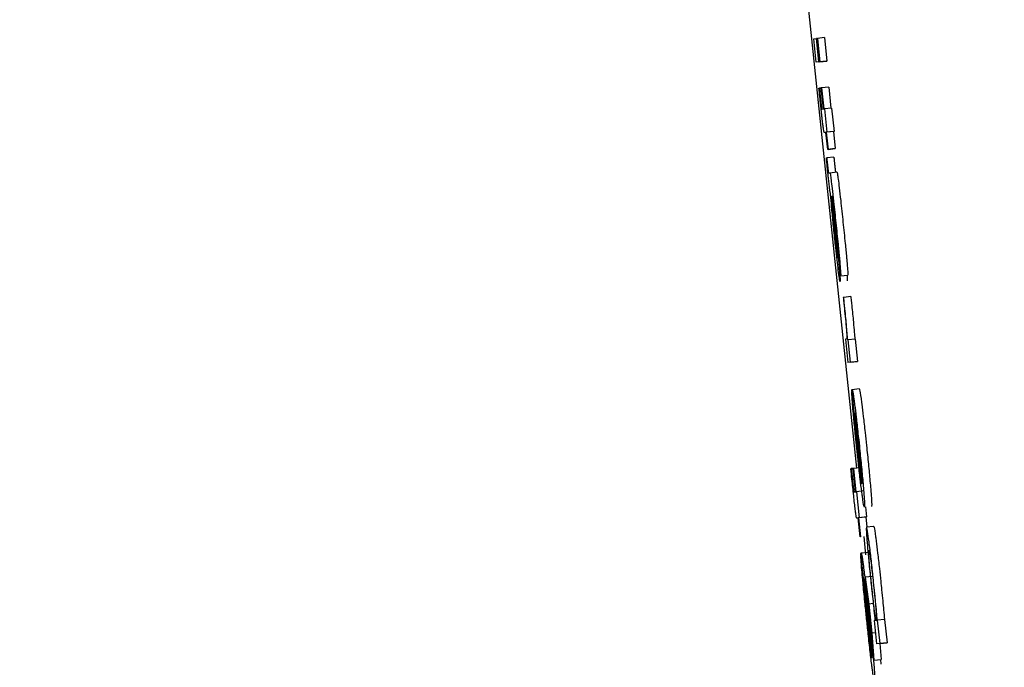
# Model space of a CAD drawing. Header units: inches. Extents: x 170 to 312, y 215 to 248.
# Tile 542 of 656: x 284.2167 to 284.2438, y 243.6713 to 243.6891. Entities that reach past the tile are written whole.
import ezdxf

# ---------------------------------------------------------------- set-up
doc = ezdxf.new("R2010")
doc.units = ezdxf.units.IN
doc.header["$LTSCALE"] = 0.25
doc.header["$MEASUREMENT"] = 0
doc.layers.add('ANNOTATIONS', color=1, linetype='Continuous')
doc.layers.add('MOTOR RH', color=7, linetype='Continuous')
doc.styles.add('ARIAL', font='arial.ttf', dxfattribs={"height": 0.09375})
doc.dimstyles.new('STANDARD$0', dxfattribs={"dimtxt": 0.09375, "dimasz": 0.09375, "dimexe": 0.03125, "dimexo": 0.046875, "dimgap": 0.09, "dimtad": 0, "dimtih": 1, "dimtoh": 1, "dimdec": 4, "dimzin": 0, "dimdsep": 46, "dimtxsty": 'ARIAL', "dimcen": 0.09, "dimadec": 0, "dimazin": 0, "dimtfac": 1, "dimtdec": 4, "dimtofl": 0, "dimtmove": 0, "dimatfit": 1, "dimfxl": 1, "dimtolj": 1, "dimtzin": 0, "dimarcsym": 0})

# ---------------------------------------------------------------- blocks, each defined once
blk = doc.blocks.new('*D63')
at = {"layer": 'ANNOTATIONS', "color": 0, "lineweight": -2, "transparency": 16777216}
for p, q in [((283.942864, 244.125047), (285.788826, 244.125047)), ((285.757576, 244.031297), (285.757576, 242.331666)), ((285.757576, 240.197174), (285.757576, 241.896805)), ((285.027051, 240.103424), (285.788826, 240.103424))]:
    blk.add_line(p, q, dxfattribs=at)
at = {"layer": 'ANNOTATIONS', "color": 0, "transparency": 16777216}
for points in [[(285.741951, 244.031297), (285.773201, 244.031297), (285.757576, 244.125047)], [(285.741951, 240.197174), (285.773201, 240.197174), (285.757576, 240.103424)]]:
    blk.add_solid(points, dxfattribs=at)
at = {"layer": 'defpoints', "color": 0, "transparency": 16777216}
for p in [(283.895989, 244.125047), (284.980176, 240.103424), (285.757576, 240.103424)]:
    blk.add_point(p, dxfattribs=at)
at = {"layer": 'ANNOTATIONS', "color": 0, "transparency": 16777216, "insert": (285.757576, 242.114236), "char_height": 0.09375, "attachment_point": 5, "style": 'ARIAL'}
blk.add_mtext('\\A1;OPENING\\PHEIGHT', dxfattribs=at)
blk = doc.blocks.new('*D64')
at = {"layer": 'ANNOTATIONS', "color": 0, "lineweight": -2, "transparency": 16777216}
for p, q in [((283.942864, 244.96103), (286.443815, 244.96103)), ((286.412565, 244.86728), (286.412565, 242.749657)), ((286.412565, 240.197174), (286.412565, 242.314797)), ((285.947395, 240.103424), (286.443815, 240.103424))]:
    blk.add_line(p, q, dxfattribs=at)
at = {"layer": 'ANNOTATIONS', "color": 0, "transparency": 16777216}
for points in [[(286.39694, 244.86728), (286.42819, 244.86728), (286.412565, 244.96103)], [(286.39694, 240.197174), (286.42819, 240.197174), (286.412565, 240.103424)]]:
    blk.add_solid(points, dxfattribs=at)
at = {"layer": 'defpoints', "color": 0, "transparency": 16777216}
for p in [(283.895989, 244.96103), (285.90052, 240.103424), (286.412565, 240.103424)]:
    blk.add_point(p, dxfattribs=at)
at = {"layer": 'ANNOTATIONS', "color": 0, "transparency": 16777216, "insert": (286.412565, 242.532227), "char_height": 0.09375, "attachment_point": 5, "style": 'ARIAL'}
blk.add_mtext('\\A1;TOTAL\\PHEIGHT', dxfattribs=at)

msp = doc.modelspace()

# ---------------------------------------------------------------- linework, layer by layer
at = {"layer": 'MOTOR RH'}
for p, q in [((284.237642, 243.696827), (284.239744, 243.67675)), ((284.238863, 243.688584), (284.238667, 243.688564)), ((284.238863, 243.688584), (284.238931, 243.687941)), ((284.238571, 243.688551), (284.238641, 243.68856)), ((284.238638, 243.687908), (284.238571, 243.688551)), ((284.238654, 243.688562), (284.238641, 243.68856)), ((284.238709, 243.687917), (284.238641, 243.68856)), ((284.238654, 243.688562), (284.238667, 243.688564)), ((284.238721, 243.687919), (284.238654, 243.688562)), ((284.238667, 243.688564), (284.238735, 243.687921)), ((284.238834, 243.687929), (284.238638, 243.687908)), ((284.238709, 243.687917), (284.238638, 243.687908)), ((284.238709, 243.687917), (284.238905, 243.687938)), ((284.238917, 243.687939), (284.238721, 243.687919)), ((284.238735, 243.687921), (284.238721, 243.687919)), ((284.238735, 243.687921), (284.238931, 243.687941)), ((284.238905, 243.687938), (284.238834, 243.687929)), ((284.238931, 243.687941), (284.238917, 243.687939)), ((284.23898, 243.687225), (284.238784, 243.687204)), ((284.23898, 243.687225), (284.239041, 243.686645)), ((284.238712, 243.687195), (284.238723, 243.687196)), ((284.238773, 243.687202), (284.238723, 243.687196)), ((284.238773, 243.687203), (284.238784, 243.687204)), ((284.238834, 243.686623), (284.238773, 243.687203)), ((284.238784, 243.687204), (284.238845, 243.686624)), ((284.238791, 243.686618), (284.238834, 243.686623)), ((284.238845, 243.686624), (284.238863, 243.686627)), ((284.239058, 243.686647), (284.238863, 243.686627)), ((284.238863, 243.686627), (284.23893, 243.685984)), ((284.239058, 243.686647), (284.239126, 243.686004)), ((284.238902, 243.68598), (284.23886, 243.685975)), ((284.23886, 243.685975), (284.23886, 243.685975)), ((284.238951, 243.685511), (284.238902, 243.68598)), ((284.239108, 243.686002), (284.238913, 243.685981)), ((284.23893, 243.685984), (284.238913, 243.685981)), ((284.238913, 243.685981), (284.238962, 243.685513)), ((284.239126, 243.686004), (284.23893, 243.685984)), ((284.239126, 243.686004), (284.239108, 243.686002)), ((284.239108, 243.686002), (284.239158, 243.685533)), ((284.239147, 243.685532), (284.238951, 243.685511)), ((284.238962, 243.685513), (284.238951, 243.685511)), ((284.238962, 243.685513), (284.239158, 243.685533)), ((284.239158, 243.685533), (284.239147, 243.685532)), ((284.238914, 243.685279), (284.238925, 243.685281)), ((284.239121, 243.685301), (284.238925, 243.685281)), ((284.238975, 243.684866), (284.23901, 243.68487)), ((284.23901, 243.68487), (284.239206, 243.684891)), ((284.239052, 243.684224), (284.239061, 243.684225)), ((284.239099, 243.68384), (284.239151, 243.683334)), ((284.239106, 243.683878), (284.23916, 243.683348)), ((284.239306, 243.682033), (284.239238, 243.682676)), ((284.239306, 243.682033), (284.239501, 243.682054)), ((284.239391, 243.681443), (284.239378, 243.681442)), ((284.239587, 243.681464), (284.239391, 243.681443)), ((284.239476, 243.6803), (284.239439, 243.680295)), ((284.239439, 243.680295), (284.239507, 243.679653)), ((284.239512, 243.680278), (284.239501, 243.680276)), ((284.239708, 243.680298), (284.239512, 243.680278)), ((284.239577, 243.679661), (284.239512, 243.680278)), ((284.239708, 243.680298), (284.239773, 243.679682)), ((284.239702, 243.679673), (284.239507, 243.679653)), ((284.239577, 243.679661), (284.239507, 243.679653)), ((284.239577, 243.679661), (284.239773, 243.679682)), ((284.239773, 243.679682), (284.239702, 243.679673)), ((284.239622, 243.678852), (284.239614, 243.678851)), ((284.239614, 243.678851), (284.239681, 243.678208)), ((284.239888, 243.676321), (284.239617, 243.6789)), ((284.239623, 243.678914), (284.239819, 243.678934)), ((284.239896, 243.676349), (284.239694, 243.678271)), ((284.239589, 243.676733), (284.239599, 243.676735)), ((284.23965, 243.67674), (284.239599, 243.676735)), ((284.23965, 243.676741), (284.23966, 243.676743)), ((284.239717, 243.676097), (284.23965, 243.676741)), ((284.239842, 243.676762), (284.23966, 243.676743)), ((284.23966, 243.676743), (284.239728, 243.676099)), ((284.239942, 243.676122), (284.239746, 243.676101)), ((284.239674, 243.676092), (284.239717, 243.676097)), ((284.239728, 243.676099), (284.239746, 243.676101)), ((284.239746, 243.676101), (284.239821, 243.675387)), ((284.239988, 243.675681), (284.240017, 243.675407)), ((284.239792, 243.675383), (284.239751, 243.675378)), ((284.239751, 243.675378), (284.239751, 243.675378)), ((284.239847, 243.674862), (284.239792, 243.675383)), ((284.239999, 243.675405), (284.239803, 243.675384)), ((284.239821, 243.675387), (284.239803, 243.675384)), ((284.239803, 243.675384), (284.239858, 243.674863)), ((284.240017, 243.675407), (284.239821, 243.675387)), ((284.240017, 243.675407), (284.239999, 243.675405)), ((284.239999, 243.675405), (284.240027, 243.675137)), ((284.240018, 243.675136), (284.240214, 243.675156)), ((284.239858, 243.674863), (284.239847, 243.674862)), ((284.239941, 243.674872), (284.239994, 243.674365)), ((284.239872, 243.674352), (284.239863, 243.674351)), ((284.239863, 243.674351), (284.239939, 243.673637)), ((284.240167, 243.671539), (284.239866, 243.674404)), ((284.239872, 243.67442), (284.240068, 243.674441)), ((284.240175, 243.67157), (284.239951, 243.673706)), ((284.240179, 243.673772), (284.239983, 243.673752)), ((284.239983, 243.673752), (284.240081, 243.673014)), ((284.240047, 243.673149), (284.239983, 243.673752)), ((284.239947, 243.673638), (284.239939, 243.673637)), ((284.240113, 243.672611), (284.240047, 243.673149)), ((284.240204, 243.673027), (284.240081, 243.673014)), ((284.240081, 243.673014), (284.240165, 243.672214)), ((284.24016, 243.672077), (284.240113, 243.672611)), ((284.240259, 243.672563), (284.240225, 243.672559)), ((284.240225, 243.672559), (284.240293, 243.671916)), ((284.240323, 243.672571), (284.240315, 243.67257)), ((284.240518, 243.672592), (284.240323, 243.672571)), ((284.24039, 243.671928), (284.240323, 243.672571)), ((284.240518, 243.672592), (284.240586, 243.671948)), ((284.240223, 243.671471), (284.24016, 243.672077)), ((284.24026, 243.672224), (284.240165, 243.672214)), ((284.240165, 243.672214), (284.240223, 243.671471)), ((284.240488, 243.671936), (284.240293, 243.671916)), ((284.24039, 243.671928), (284.240293, 243.671916)), ((284.240385, 243.671925), (284.240419, 243.671491)), ((284.24039, 243.671928), (284.240586, 243.671948)), ((284.240586, 243.671948), (284.240488, 243.671936)), ((284.240223, 243.671471), (284.240419, 243.671491)), ((284.240405, 243.671489), (284.240416, 243.671365))]:
    msp.add_line(p, q, dxfattribs=at)
for points, knots in [([(284.23876, 243.686729), (284.238752, 243.686807), (284.238736, 243.686962), (284.23872, 243.687117), (284.238712, 243.687195)], [0, 0, 0, 0, 0.499094, 1, 1, 1, 1]), ([(284.238723, 243.687196), (284.238726, 243.68717), (284.238731, 243.687117), (284.238739, 243.687038), (284.238745, 243.686985), (284.238747, 243.686959)], [0, 0, 0, 0, 0.336929, 0.667028, 1, 1, 1, 1]), ([(284.238747, 243.686959), (284.23875, 243.68693), (284.238758, 243.68686), (284.238768, 243.686768), (284.238774, 243.686719), (284.238776, 243.686702)], [0, 0, 0, 0, 0.315423, 0.762967, 1, 1, 1, 1]), ([(284.238803, 243.68634), (284.238799, 243.686375), (284.238791, 243.686446), (284.238777, 243.686576), (284.238767, 243.686671), (284.23876, 243.686729)], [0, 0, 0, 0, 0.283163, 0.566682, 1, 1, 1, 1]), ([(284.238776, 243.686702), (284.238778, 243.686686), (284.238784, 243.686639), (284.238788, 243.686621), (284.23879, 243.686619), (284.238791, 243.686618)], [0, 0, 0, 0, 0.2168834, 0.6494127, 1, 1, 1, 1]), ([(284.238836, 243.68607), (284.238831, 243.686105), (284.238822, 243.686172), (284.238809, 243.686287), (284.238803, 243.68634)], [0, 0, 0, 0, 0.536296, 1, 1, 1, 1]), ([(284.23886, 243.685975), (284.238858, 243.685976), (284.238855, 243.685979), (284.238848, 243.685995), (284.23884, 243.686045), (284.238836, 243.68607)], [0, 0, 0, 0, 0.392031, 0.692791, 1, 1, 1, 1]), ([(284.238958, 243.684854), (284.238952, 243.684912), (284.238937, 243.685056), (284.238923, 243.685196), (284.238914, 243.685279)], [0, 0, 0, 0, 0.408874, 1, 1, 1, 1]), ([(284.238925, 243.685281), (284.238928, 243.68525), (284.238932, 243.685203), (284.238939, 243.685135), (284.238943, 243.685098), (284.238945, 243.685079)], [0, 0, 0, 0, 0.4871705, 0.7387356, 1, 1, 1, 1]), ([(284.238945, 243.685079), (284.238947, 243.685059), (284.238952, 243.685018), (284.238958, 243.684965), (284.238963, 243.684919), (284.238971, 243.684871), (284.238973, 243.684868), (284.238975, 243.684866)], [0, 0, 0, 0, 0.119819, 0.240407, 0.344673, 0.534, 1, 1, 1, 1]), ([(284.239121, 243.685301), (284.239124, 243.685271), (284.239128, 243.685224), (284.239135, 243.685156), (284.239139, 243.685119), (284.239141, 243.6851)], [0, 0, 0, 0, 0.48721, 0.738764, 1, 1, 1, 1]), ([(284.239141, 243.6851), (284.239143, 243.685079), (284.239147, 243.685038), (284.239153, 243.684986), (284.239159, 243.68494), (284.239166, 243.684892), (284.239169, 243.684889), (284.23917, 243.684886)], [0, 0, 0, 0, 0.119823, 0.240386, 0.344656, 0.534042, 1, 1, 1, 1]), ([(284.23903, 243.684276), (284.239026, 243.684292), (284.239021, 243.684318), (284.239005, 243.684431), (284.238989, 243.684568), (284.238972, 243.684718), (284.238962, 243.684812), (284.238958, 243.684854)], [0, 0, 0, 0, 0.332671, 0.520298, 0.709817, 0.870903, 1, 1, 1, 1]), ([(284.23901, 243.68487), (284.239014, 243.684862), (284.23902, 243.684846), (284.239043, 243.684684), (284.239074, 243.684431), (284.23912, 243.684021), (284.239155, 243.68369), (284.239177, 243.68349)], [0, 0, 0, 0, 0.216315, 0.369957, 0.52412, 0.712497, 1, 1, 1, 1]), ([(284.239206, 243.684891), (284.23921, 243.684882), (284.239216, 243.684867), (284.239239, 243.684705), (284.23927, 243.684451), (284.239316, 243.684041), (284.239351, 243.68371), (284.239372, 243.68351)], [0, 0, 0, 0, 0.216265, 0.369891, 0.524191, 0.712325, 1, 1, 1, 1]), ([(284.239149, 243.683038), (284.239132, 243.683198), (284.239099, 243.683518), (284.239058, 243.683948), (284.239039, 243.684166), (284.23903, 243.684276)], [0, 0, 0, 0, 0.330899, 0.661736, 1, 1, 1, 1]), ([(284.239056, 243.684106), (284.239054, 243.684134), (284.239049, 243.684207), (284.239051, 243.684218), (284.239052, 243.684224)], [0, 0, 0, 0, 0.3778634, 1, 1, 1, 1]), ([(284.23909, 243.68373), (284.23908, 243.683832), (284.239067, 243.683976), (284.239059, 243.684077), (284.239056, 243.684106)], [0, 0, 0, 0, 0.709799, 1, 1, 1, 1]), ([(284.239061, 243.684225), (284.239067, 243.684164), (284.239079, 243.684041), (284.239092, 243.683907), (284.239099, 243.68384)], [0, 0, 0, 0, 0.494702, 1, 1, 1, 1]), ([(284.239076, 243.684231), (284.239076, 243.684229), (284.239074, 243.684225), (284.239076, 243.684192), (284.239081, 243.684138), (284.239082, 243.684117)], [0, 0, 0, 0, 0.319495, 0.741204, 1, 1, 1, 1]), ([(284.239168, 243.683469), (284.239156, 243.683585), (284.239136, 243.683767), (284.23911, 243.683997), (284.239093, 243.684134), (284.239081, 243.684218), (284.239078, 243.684226), (284.239076, 243.684231)], [0, 0, 0, 0, 0.302333, 0.472674, 0.644762, 0.792892, 1, 1, 1, 1]), ([(284.239082, 243.684117), (284.239084, 243.684096), (284.239088, 243.684054), (284.239096, 243.683973), (284.239102, 243.683913), (284.239106, 243.683878)], [0, 0, 0, 0, 0.298303, 0.589205, 1, 1, 1, 1]), ([(284.239145, 243.683174), (284.239138, 243.683247), (284.239117, 243.683442), (284.2391, 243.683619), (284.23909, 243.68373)], [0, 0, 0, 0, 0.372249, 1, 1, 1, 1]), ([(284.239238, 243.682676), (284.239239, 243.682688), (284.23924, 243.682706), (284.23923, 243.682839), (284.239214, 243.683012), (284.239193, 243.683232), (284.239176, 243.683392), (284.239168, 243.683469)], [0, 0, 0, 0, 0.288383, 0.449239, 0.610488, 0.812421, 1, 1, 1, 1]), ([(284.239177, 243.68349), (284.239197, 243.683293), (284.239232, 243.682955), (284.239267, 243.682597), (284.23928, 243.682454), (284.239283, 243.682417)], [0, 0, 0, 0, 0.509699, 0.875158, 1, 1, 1, 1]), ([(284.239372, 243.68351), (284.239393, 243.683313), (284.239428, 243.682975), (284.239463, 243.682617), (284.239476, 243.682474), (284.239479, 243.682438)], [0, 0, 0, 0, 0.50949, 0.87509, 1, 1, 1, 1]), ([(284.239198, 243.682701), (284.239191, 243.682758), (284.239178, 243.682873), (284.239159, 243.683044), (284.239149, 243.683144), (284.239145, 243.683174)], [0, 0, 0, 0, 0.41233, 0.822804, 1, 1, 1, 1]), ([(284.239151, 243.683334), (284.23916, 243.683243), (284.239177, 243.683082), (284.239198, 243.68287), (284.239211, 243.682736), (284.239215, 243.682682), (284.239217, 243.682669)], [0, 0, 0, 0, 0.384268, 0.68327, 0.926238, 1, 1, 1, 1]), ([(284.23916, 243.683348), (284.239177, 243.683186), (284.23921, 243.682857), (284.239241, 243.682549), (284.239256, 243.682393)], [0, 0, 0, 0, 0.49498, 1, 1, 1, 1]), ([(284.239243, 243.682192), (284.239232, 243.682282), (284.239211, 243.682464), (284.239177, 243.682771), (284.239157, 243.682963), (284.239149, 243.683038)], [0, 0, 0, 0, 0.378826, 0.756412, 1, 1, 1, 1]), ([(284.239225, 243.682522), (284.239223, 243.682528), (284.239219, 243.682539), (284.239207, 243.682624), (284.2392, 243.682683), (284.239198, 243.682701)], [0, 0, 0, 0, 0.502716, 0.846221, 1, 1, 1, 1]), ([(284.239217, 243.682669), (284.23922, 243.682631), (284.239226, 243.682554), (284.239226, 243.682525), (284.239225, 243.682522), (284.239225, 243.682522)], [0, 0, 0, 0, 0.432344, 0.864242, 1, 1, 1, 1]), ([(284.239256, 243.682393), (284.239261, 243.682336), (284.239275, 243.682181), (284.239283, 243.682079), (284.239288, 243.682014)], [0, 0, 0, 0, 0.371716, 1, 1, 1, 1]), ([(284.239283, 243.682417), (284.23929, 243.682331), (284.239305, 243.682159), (284.23931, 243.68205), (284.239307, 243.682039), (284.239306, 243.682033)], [0, 0, 0, 0, 0.353052, 0.704997, 1, 1, 1, 1]), ([(284.239479, 243.682438), (284.239486, 243.682352), (284.239501, 243.68218), (284.239506, 243.68207), (284.239503, 243.682059), (284.239501, 243.682054)], [0, 0, 0, 0, 0.353029, 0.704972, 1, 1, 1, 1]), ([(284.239292, 243.681879), (284.239287, 243.681891), (284.239279, 243.681912), (284.239254, 243.682106), (284.239243, 243.682192)], [0, 0, 0, 0, 0.560408, 1, 1, 1, 1]), ([(284.239288, 243.682014), (284.23929, 243.681982), (284.239296, 243.681895), (284.239293, 243.681885), (284.239292, 243.681879)], [0, 0, 0, 0, 0.3773036, 1, 1, 1, 1]), ([(284.239484, 243.682035), (284.239486, 243.682002), (284.239492, 243.681915), (284.239489, 243.681905), (284.239487, 243.681899)], [0, 0, 0, 0, 0.377443, 1, 1, 1, 1]), ([(284.239378, 243.681442), (284.239381, 243.681419), (284.239386, 243.681374), (284.239393, 243.6813), (284.239399, 243.681249), (284.239402, 243.681221)], [0, 0, 0, 0, 0.310449, 0.620456, 1, 1, 1, 1]), ([(284.239417, 243.681206), (284.239414, 243.681233), (284.239408, 243.681286), (284.2394, 243.681366), (284.239394, 243.681418), (284.239391, 243.681443)], [0, 0, 0, 0, 0.336839, 0.668946, 1, 1, 1, 1]), ([(284.239587, 243.681464), (284.23959, 243.681438), (284.239596, 243.681385), (284.239604, 243.681306), (284.23961, 243.681253), (284.239613, 243.681226)], [0, 0, 0, 0, 0.336337, 0.667758, 1, 1, 1, 1]), ([(284.239402, 243.681221), (284.239413, 243.681118), (284.239434, 243.68091), (284.239459, 243.680643), (284.239469, 243.680529), (284.239473, 243.680476)], [0, 0, 0, 0, 0.349911, 0.7031068, 1, 1, 1, 1]), ([(284.239501, 243.680276), (284.239492, 243.680399), (284.239479, 243.680567), (284.239445, 243.680928), (284.239427, 243.681111), (284.239417, 243.681206)], [0, 0, 0, 0, 0.564916, 0.776301, 1, 1, 1, 1]), ([(284.239613, 243.681226), (284.239621, 243.681144), (284.239638, 243.680979), (284.239663, 243.680714), (284.239683, 243.680483), (284.239692, 243.680356), (284.239697, 243.680297)], [0, 0, 0, 0, 0.194236, 0.388417, 0.714041, 1, 1, 1, 1]), ([(284.239473, 243.680476), (284.239476, 243.680437), (284.239484, 243.680307), (284.23948, 243.680303), (284.239476, 243.6803)], [0, 0, 0, 0, 0.302388, 1, 1, 1, 1]), ([(284.239653, 243.678307), (284.239645, 243.678399), (284.239626, 243.678622), (284.239615, 243.678784), (284.239614, 243.678837), (284.239614, 243.678851)], [0, 0, 0, 0, 0.3363, 0.819955, 1, 1, 1, 1]), ([(284.239617, 243.6789), (284.239618, 243.678903), (284.23962, 243.67891), (284.239622, 243.678912), (284.239623, 243.678914)], [0, 0, 0, 0, 0.499965, 1, 1, 1, 1]), ([(284.239623, 243.678914), (284.239627, 243.678908), (284.239635, 243.678893), (284.23966, 243.678741), (284.239686, 243.678543), (284.239693, 243.678491)], [0, 0, 0, 0, 0.305667, 0.818277, 1, 1, 1, 1]), ([(284.239819, 243.678934), (284.239822, 243.678929), (284.239831, 243.678913), (284.239856, 243.678762), (284.239882, 243.678563), (284.239888, 243.678511)], [0, 0, 0, 0, 0.305632, 0.818152, 1, 1, 1, 1]), ([(284.239754, 243.677281), (284.239742, 243.6774), (284.239712, 243.677681), (284.239677, 243.678038), (284.239659, 243.678236), (284.239653, 243.678307)], [0, 0, 0, 0, 0.319685, 0.752556, 1, 1, 1, 1]), ([(284.239693, 243.678491), (284.239706, 243.678383), (284.239733, 243.678167), (284.23978, 243.677749), (284.23981, 243.677471), (284.239822, 243.677351)], [0, 0, 0, 0, 0.361657, 0.724732, 1, 1, 1, 1]), ([(284.239888, 243.678511), (284.239902, 243.678403), (284.239929, 243.678187), (284.239976, 243.67777), (284.240005, 243.677491), (284.240018, 243.677372)], [0, 0, 0, 0, 0.361499, 0.724656, 1, 1, 1, 1]), ([(284.239681, 243.678208), (284.239684, 243.678169), (284.239689, 243.678089), (284.239698, 243.67797), (284.239703, 243.67791)], [0, 0, 0, 0, 0.496125, 1, 1, 1, 1]), ([(284.239694, 243.678271), (284.239703, 243.678231), (284.239715, 243.678175), (284.239748, 243.677916), (284.239775, 243.677686), (284.239797, 243.67748), (284.23981, 243.677365), (284.239813, 243.677333)], [0, 0, 0, 0, 0.4513768, 0.6193267, 0.7884196, 0.940542, 1, 1, 1, 1]), ([(284.239703, 243.67791), (284.239707, 243.677869), (284.239714, 243.677785), (284.239724, 243.677684), (284.239729, 243.677632)], [0, 0, 0, 0, 0.489779, 1, 1, 1, 1]), ([(284.239729, 243.677632), (284.239732, 243.677602), (284.239738, 243.677543), (284.23975, 243.677429), (284.239758, 243.677345), (284.239764, 243.677292)], [0, 0, 0, 0, 0.2728576, 0.5453418, 1, 1, 1, 1]), ([(284.239887, 243.676109), (284.239874, 243.676217), (284.239847, 243.676434), (284.239798, 243.676862), (284.239768, 243.677152), (284.239754, 243.677281)], [0, 0, 0, 0, 0.3551073, 0.7114301, 1, 1, 1, 1]), ([(284.239764, 243.677292), (284.239771, 243.677226), (284.239788, 243.677065), (284.239805, 243.676918), (284.239814, 243.676833)], [0, 0, 0, 0, 0.414825, 1, 1, 1, 1]), ([(284.239813, 243.677333), (284.239824, 243.677226), (284.239847, 243.677011), (284.239866, 243.676802), (284.239875, 243.67671), (284.239876, 243.676696)], [0, 0, 0, 0, 0.457578, 0.918905, 1, 1, 1, 1]), ([(284.239822, 243.677351), (284.23984, 243.677177), (284.239876, 243.676828), (284.239916, 243.676414), (284.239932, 243.676221), (284.239939, 243.676146)], [0, 0, 0, 0, 0.37746, 0.756909, 1, 1, 1, 1]), ([(284.240018, 243.677372), (284.240036, 243.677198), (284.240072, 243.676849), (284.240112, 243.676435), (284.240128, 243.676242), (284.240134, 243.676167)], [0, 0, 0, 0, 0.377466, 0.756907, 1, 1, 1, 1]), ([(284.239642, 243.676216), (284.239634, 243.676292), (284.239616, 243.676465), (284.239598, 243.676637), (284.239589, 243.676733)], [0, 0, 0, 0, 0.441196, 1, 1, 1, 1]), ([(284.239599, 243.676735), (284.239604, 243.676691), (284.239613, 243.676604), (284.239622, 243.676515), (284.239627, 243.67647)], [0, 0, 0, 0, 0.498333, 1, 1, 1, 1]), ([(284.239814, 243.676833), (284.239821, 243.676775), (284.239837, 243.676639), (284.239849, 243.676548), (284.239856, 243.676496)], [0, 0, 0, 0, 0.423509, 1, 1, 1, 1]), ([(284.239876, 243.676696), (284.23988, 243.676643), (284.239893, 243.676486), (284.239896, 243.6764), (284.239896, 243.676361), (284.239896, 243.676349)], [0, 0, 0, 0, 0.261316, 0.76994, 1, 1, 1, 1]), ([(284.239627, 243.67647), (284.23963, 243.676435), (284.239639, 243.676353), (284.23965, 243.676253), (284.239656, 243.676201), (284.239658, 243.676186)], [0, 0, 0, 0, 0.356404, 0.809189, 1, 1, 1, 1]), ([(284.239856, 243.676496), (284.239862, 243.676456), (284.239877, 243.676356), (284.239884, 243.676334), (284.239888, 243.676321)], [0, 0, 0, 0, 0.400903, 1, 1, 1, 1]), ([(284.239689, 243.675784), (284.239682, 243.675853), (284.239666, 243.675993), (284.23965, 243.676141), (284.239642, 243.676216)], [0, 0, 0, 0, 0.490626, 1, 1, 1, 1]), ([(284.239658, 243.676186), (284.23966, 243.67617), (284.239665, 243.67613), (284.239671, 243.676097), (284.239673, 243.676094), (284.239674, 243.676092)], [0, 0, 0, 0, 0.191162, 0.490623, 1, 1, 1, 1]), ([(284.239939, 243.676146), (284.239945, 243.676062), (284.239963, 243.675838), (284.239968, 243.675699), (284.239962, 243.675684), (284.23996, 243.675678)], [0, 0, 0, 0, 0.266128, 0.712046, 1, 1, 1, 1]), ([(284.240134, 243.676167), (284.240141, 243.676083), (284.240159, 243.675858), (284.240164, 243.67572), (284.240158, 243.675705), (284.240156, 243.675699)], [0, 0, 0, 0, 0.266253, 0.712072, 1, 1, 1, 1]), ([(284.23996, 243.675678), (284.239956, 243.675685), (284.239946, 243.675701), (284.23992, 243.675857), (284.239893, 243.676064), (284.239887, 243.676109)], [0, 0, 0, 0, 0.3380527, 0.8573452, 1, 1, 1, 1]), ([(284.239726, 243.675483), (284.23972, 243.675522), (284.23971, 243.675599), (284.239696, 243.675723), (284.239689, 243.675784)], [0, 0, 0, 0, 0.513864, 1, 1, 1, 1]), ([(284.239751, 243.675378), (284.239749, 243.675379), (284.239745, 243.675382), (284.239739, 243.675401), (284.23973, 243.675455), (284.239726, 243.675483)], [0, 0, 0, 0, 0.391031, 0.691586, 1, 1, 1, 1]), ([(284.240018, 243.675136), (284.240016, 243.675128), (284.240009, 243.67511), (284.240016, 243.674946), (284.240032, 243.674743), (284.240035, 243.674707)], [0, 0, 0, 0, 0.346499, 0.882271, 1, 1, 1, 1]), ([(284.240089, 243.674724), (284.240074, 243.674833), (284.240037, 243.675106), (284.240025, 243.675124), (284.240018, 243.675136)], [0, 0, 0, 0, 0.402406, 1, 1, 1, 1]), ([(284.240214, 243.675156), (284.240218, 243.675149), (284.240228, 243.675133), (284.240254, 243.674979), (284.240279, 243.674783), (284.240285, 243.674744)], [0, 0, 0, 0, 0.361316, 0.872591, 1, 1, 1, 1]), ([(284.240035, 243.674707), (284.240044, 243.674601), (284.240062, 243.674388), (284.240102, 243.673975), (284.24013, 243.673703), (284.240142, 243.673593)], [0, 0, 0, 0, 0.372525, 0.748103, 1, 1, 1, 1]), ([(284.240215, 243.673613), (284.240198, 243.673773), (284.240164, 243.674095), (284.24012, 243.674481), (284.240098, 243.674654), (284.240089, 243.674724)], [0, 0, 0, 0, 0.37359, 0.74998, 1, 1, 1, 1]), ([(284.240285, 243.674744), (284.240297, 243.674641), (284.240323, 243.674434), (284.240369, 243.674027), (284.240398, 243.673753), (284.240411, 243.673634)], [0, 0, 0, 0, 0.359079, 0.720066, 1, 1, 1, 1]), ([(284.239909, 243.673747), (284.2399, 243.673843), (284.23988, 243.674074), (284.239866, 243.674268), (284.239864, 243.674331), (284.239863, 243.674351)], [0, 0, 0, 0, 0.325024, 0.780285, 1, 1, 1, 1]), ([(284.239866, 243.674404), (284.239867, 243.674408), (284.239869, 243.674415), (284.239871, 243.674418), (284.239872, 243.67442)], [0, 0, 0, 0, 0.499998, 1, 1, 1, 1]), ([(284.239872, 243.67442), (284.239876, 243.674414), (284.239884, 243.674398), (284.23991, 243.674234), (284.239937, 243.674021), (284.239947, 243.67395)], [0, 0, 0, 0, 0.301431, 0.767534, 1, 1, 1, 1]), ([(284.240093, 243.674235), (284.240087, 243.674316), (284.240077, 243.674478), (284.240083, 243.674488), (284.240086, 243.674493)], [0, 0, 0, 0, 0.504243, 1, 1, 1, 1]), ([(284.240086, 243.674493), (284.240091, 243.674483), (284.240099, 243.67447), (284.240124, 243.674303), (284.24015, 243.674098), (284.240182, 243.673818), (284.240203, 243.673626), (284.240213, 243.673531)], [0, 0, 0, 0, 0.373679, 0.541531, 0.7112, 0.856623, 1, 1, 1, 1]), ([(284.240161, 243.673511), (284.240151, 243.673608), (284.240132, 243.673801), (284.240106, 243.674063), (284.240097, 243.674177), (284.240093, 243.674235)], [0, 0, 0, 0, 0.33089, 0.663872, 1, 1, 1, 1]), ([(284.240022, 243.672606), (284.240008, 243.67274), (284.239974, 243.673066), (284.239935, 243.673459), (284.239915, 243.673681), (284.239909, 243.673747)], [0, 0, 0, 0, 0.326544, 0.7983, 1, 1, 1, 1]), ([(284.239947, 243.67395), (284.239962, 243.673824), (284.239993, 243.673572), (284.240044, 243.67311), (284.240076, 243.67281), (284.240089, 243.672683)], [0, 0, 0, 0, 0.365638, 0.7315038, 1, 1, 1, 1]), ([(284.239951, 243.673706), (284.239957, 243.673672), (284.239968, 243.673619), (284.239997, 243.673406), (284.240027, 243.673155), (284.240056, 243.672891), (284.240073, 243.67273), (284.240081, 243.672663)], [0, 0, 0, 0, 0.336434, 0.52613, 0.71774, 0.882834, 1, 1, 1, 1]), ([(284.239939, 243.673637), (284.239942, 243.673592), (284.239948, 243.673502), (284.239958, 243.673371), (284.239964, 243.673305)], [0, 0, 0, 0, 0.495598, 1, 1, 1, 1]), ([(284.240142, 243.673593), (284.24015, 243.673521), (284.240168, 243.673342), (284.240187, 243.673172), (284.240198, 243.673071)], [0, 0, 0, 0, 0.408812, 1, 1, 1, 1]), ([(284.240245, 243.672781), (284.240237, 243.672844), (284.240222, 243.672961), (284.240194, 243.673212), (284.240173, 243.673399), (284.240163, 243.673499), (284.240161, 243.673511)], [0, 0, 0, 0, 0.3542409, 0.6558483, 0.9568231, 1, 1, 1, 1]), ([(284.240213, 243.673531), (284.240222, 243.67344), (284.240241, 243.673256), (284.240267, 243.672993), (284.240276, 243.672872), (284.240282, 243.672807)], [0, 0, 0, 0, 0.312064, 0.625417, 1, 1, 1, 1]), ([(284.240269, 243.67308), (284.240262, 243.673152), (284.240246, 243.673322), (284.240226, 243.673506), (284.240215, 243.673613)], [0, 0, 0, 0, 0.420277, 1, 1, 1, 1]), ([(284.240411, 243.673634), (284.240419, 243.673557), (284.240438, 243.673373), (284.240455, 243.673201), (284.240465, 243.673101)], [0, 0, 0, 0, 0.419307, 1, 1, 1, 1]), ([(284.239964, 243.673305), (284.239967, 243.673265), (284.239976, 243.673172), (284.239987, 243.67306), (284.239993, 243.672996)], [0, 0, 0, 0, 0.42512, 1, 1, 1, 1]), ([(284.239993, 243.672996), (284.239996, 243.672962), (284.240003, 243.672896), (284.240016, 243.67277), (284.240026, 243.672677), (284.240032, 243.672619)], [0, 0, 0, 0, 0.273962, 0.548189, 1, 1, 1, 1]), ([(284.240198, 243.673071), (284.240207, 243.672992), (284.24023, 243.672794), (284.240248, 243.67265), (284.240259, 243.672563)], [0, 0, 0, 0, 0.399318, 1, 1, 1, 1]), ([(284.240315, 243.67257), (284.240309, 243.672642), (284.240297, 243.672788), (284.240279, 243.672982), (284.240269, 243.67308)], [0, 0, 0, 0, 0.491861, 1, 1, 1, 1]), ([(284.240465, 243.673101), (284.240473, 243.673015), (284.240491, 243.67282), (284.240504, 243.672673), (284.24051, 243.672591)], [0, 0, 0, 0, 0.436363, 1, 1, 1, 1]), ([(284.240169, 243.671304), (284.240153, 243.67143), (284.240122, 243.671682), (284.24007, 243.672156), (284.240037, 243.672469), (284.240022, 243.672606)], [0, 0, 0, 0, 0.358213, 0.717137, 1, 1, 1, 1]), ([(284.240032, 243.672619), (284.240039, 243.672547), (284.240058, 243.67237), (284.240076, 243.672206), (284.240087, 243.672108)], [0, 0, 0, 0, 0.40563, 1, 1, 1, 1]), ([(284.240081, 243.672663), (284.240094, 243.672532), (284.240121, 243.672273), (284.240141, 243.672061), (284.240151, 243.671956)], [0, 0, 0, 0, 0.504918, 1, 1, 1, 1]), ([(284.240089, 243.672683), (284.240111, 243.672474), (284.240155, 243.672054), (284.240197, 243.671604), (284.240215, 243.671401), (284.24022, 243.671344)], [0, 0, 0, 0, 0.417913, 0.838497, 1, 1, 1, 1]), ([(284.240288, 243.67255), (284.240285, 243.672554), (284.24028, 243.672562), (284.240266, 243.672634), (284.240252, 243.672731), (284.240245, 243.672781)], [0, 0, 0, 0, 0.412201, 0.700329, 1, 1, 1, 1]), ([(284.240282, 243.672807), (284.240286, 243.672732), (284.240298, 243.672565), (284.240292, 243.672555), (284.240288, 243.67255)], [0, 0, 0, 0, 0.444926, 1, 1, 1, 1]), ([(284.240087, 243.672108), (284.240094, 243.672049), (284.240111, 243.671901), (284.240125, 243.671797), (284.240133, 243.671734)], [0, 0, 0, 0, 0.396134, 1, 1, 1, 1]), ([(284.240151, 243.671956), (284.240156, 243.67189), (284.240171, 243.671715), (284.240175, 243.671622), (284.240175, 243.671582), (284.240175, 243.67157)], [0, 0, 0, 0, 0.298443, 0.802726, 1, 1, 1, 1]), ([(284.240133, 243.671734), (284.240139, 243.67169), (284.240155, 243.671579), (284.240163, 243.671554), (284.240167, 243.671539)], [0, 0, 0, 0, 0.396749, 1, 1, 1, 1]), ([(284.240247, 243.670825), (284.24024, 243.670841), (284.240228, 243.67087), (284.240194, 243.671109), (284.240173, 243.671273), (284.240169, 243.671304)], [0, 0, 0, 0, 0.524418, 0.909795, 1, 1, 1, 1]), ([(284.24022, 243.671344), (284.240228, 243.67125), (284.240247, 243.671013), (284.240255, 243.67085), (284.240249, 243.670833), (284.240247, 243.670825)], [0, 0, 0, 0, 0.27645, 0.692135, 1, 1, 1, 1])]:
    msp.add_open_spline(points, degree=3, knots=knots, dxfattribs=at)

# ---------------------------------------------------------------- dimensions: what is measured, and where the dimension line sits
at = {"layer": 'ANNOTATIONS'}
for base, p1, p2, text, picture, middle in [((286.412565, 240.103424), (283.895989, 244.96103), (285.90052, 240.103424), 'TOTAL\\PHEIGHT', '*D64', (286.412565, 242.532227)), ((285.757576, 240.103424), (283.895989, 244.125047), (284.980176, 240.103424), 'OPENING\\PHEIGHT', '*D63', (285.757576, 242.114236))]:
    dim = msp.add_linear_dim(base=base, p1=p1, p2=p2, angle=90, text=text, dimstyle='STANDARD$0', dxfattribs=at)
    dim.commit()
    dim.dimension.update_dxf_attribs({"geometry": picture, "text_midpoint": middle})

doc.saveas('drawing.dxf')
